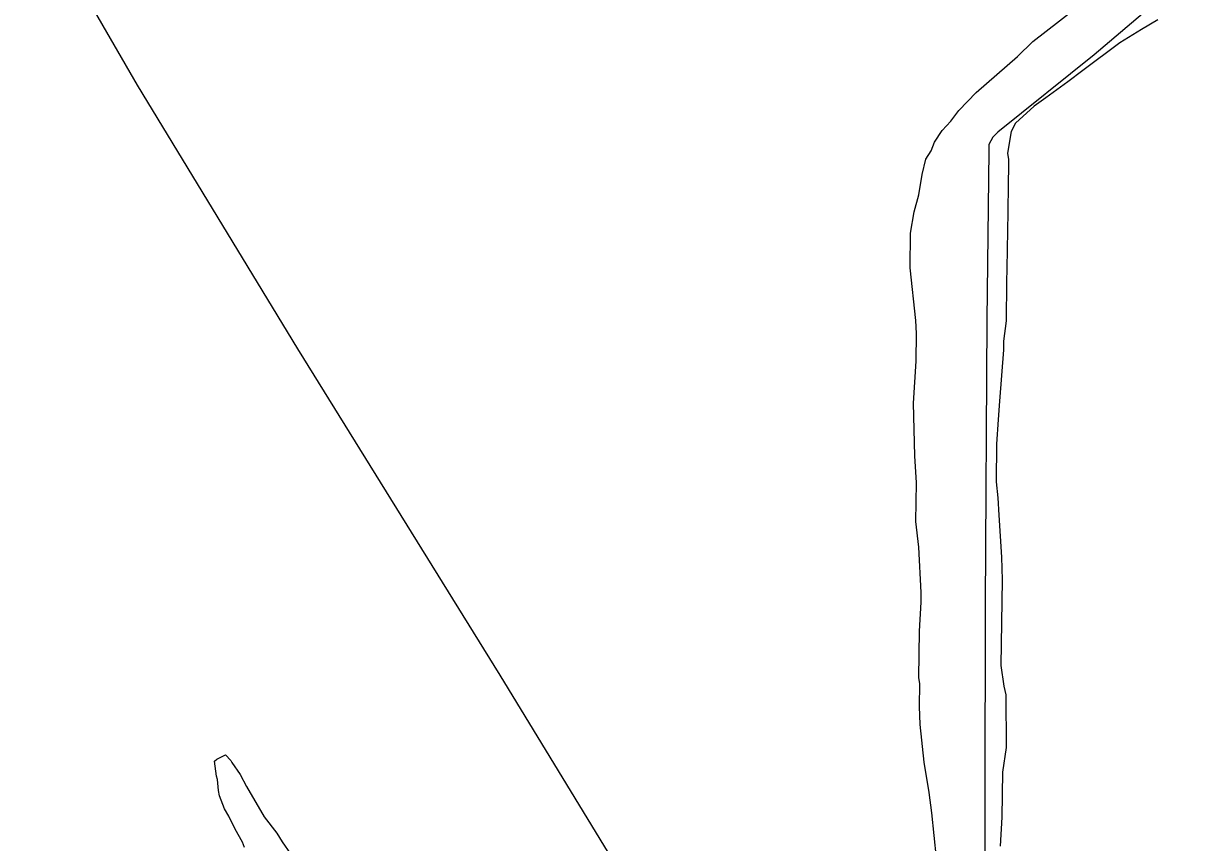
# Model space of a CAD drawing. Extents: x 3329297 to 3367176, y 649250 to 674653.
# Drawn here: x 3344206 to 3345907, y 656714 to 657903 of the extents above; entities that cross this region are included whole.
import ezdxf

# ---------------------------------------------------------------- set-up
doc = ezdxf.new("R2010")
doc.units = 0
doc.layers.add('V-SITE-VEGE', color=7, linetype='Continuous')
doc.layers.add('V-TOPO-SHOR', color=7, linetype='Continuous')

msp = doc.modelspace()

# ---------------------------------------------------------------- linework, layer by layer
at = {"layer": 'V-SITE-VEGE'}
for p, q in [((3345671.1, 657876.4), (3345754.8, 657942.2)), ((3345852.6, 657908), (3345829, 657894.3)), ((3345829, 657894.3), (3345797.5, 657874.5)), ((3345648.9, 657854.9), (3345671.1, 657876.4)), ((3345797.5, 657874.5), (3345743.8, 657834.7)), ((3345588.9, 657802.8), (3345648.9, 657854.9)), ((3345743.8, 657834.7), (3345721.7, 657817.9)), ((3345721.7, 657817.9), (3345690.2, 657795)), ((3345563.5, 657776.6), (3345588.9, 657802.8)), ((3345690.2, 657795), (3345672.8, 657782.8)), ((3345552.3, 657761.2), (3345563.5, 657776.6)), ((3345672.8, 657782.8), (3345645.9, 657758.2)), ((3345539.6, 657747.3), (3345552.3, 657761.2)), ((3345645.9, 657758.2), (3345639.5, 657745.8)), ((3345528.5, 657730.3), (3345539.6, 657747.3)), ((3345639.5, 657745.8), (3345634.3, 657714.7)), ((3345523.6, 657717.9), (3345528.5, 657730.3)), ((3345510.6, 657683.8), (3345515.6, 657705.6)), ((3345515.6, 657705.6), (3345523.6, 657717.9)), ((3345634.3, 657714.7), (3345635.8, 657705.3)), ((3345635.8, 657705.3), (3345635.6, 657696)), ((3345635.6, 657696), (3345635.2, 657669.4)), ((3345505.5, 657654.2), (3345510.6, 657683.8)), ((3345635.2, 657669.4), (3345634.6, 657628.9)), ((3345498.9, 657629.4), (3345505.5, 657654.2)), ((3345493.7, 657598.2), (3345498.9, 657629.4)), ((3345634.6, 657628.9), (3345633.4, 657547.8)), ((3345492.9, 657548.3), (3345493.7, 657598.2)), ((3345501.1, 657471.7), (3345492.9, 657548.3)), ((3345633.4, 657547.8), (3345633.1, 657527.5)), ((3345633.1, 657527.5), (3345632.2, 657471.3)), ((3345502.4, 657453), (3345501.1, 657471.7)), ((3345632.2, 657471.3), (3345628.6, 657441.7)), ((3345501.8, 657412.4), (3345502.4, 657453)), ((3345628.6, 657441.7), (3345628.4, 657429.2)), ((3345628.4, 657429.2), (3345622.6, 657354.4)), ((3345497.8, 657351.6), (3345501.8, 657412.4)), ((3345499.7, 657275.2), (3345497.8, 657351.6)), ((3345622.6, 657354.4), (3345620.7, 657327.9)), ((3345620.7, 657327.9), (3345618.6, 657292.1)), ((3345618.6, 657292.1), (3345617.7, 657237.5)), ((3345502.2, 657236.1), (3345499.7, 657275.2)), ((3345501.4, 657180), (3345502.2, 657236.1)), ((3345617.7, 657237.5), (3345620.5, 657214)), ((3345620.5, 657214), (3345621.7, 657189.1)), ((3345505.5, 657142.4), (3345501.4, 657180)), ((3345621.7, 657189.1), (3345625.4, 657128.1)), ((3345509.2, 657076.9), (3345505.5, 657142.4)), ((3345625.4, 657128.1), (3345626.5, 657095.4)), ((3345626.5, 657095.4), (3345624.6, 656970.6)), ((3345509, 657062.8), (3345509.2, 657076.9)), ((3345506.8, 657020.7), (3345509, 657062.8)), ((3345505.8, 656953.6), (3345506.8, 657020.7)), ((3345624.6, 656970.6), (3345628.8, 656940.8)), ((3345507.2, 656944.3), (3345505.8, 656953.6)), ((3345506.7, 656911.5), (3345507.2, 656944.3)), ((3345628.8, 656940.8), (3345631.8, 656928.3)), ((3345631.8, 656928.3), (3345632.2, 656851.9)), ((3345507.8, 656885), (3345506.7, 656911.5)), ((3345513.3, 656830.3), (3345507.8, 656885)), ((3344486.6, 656834.9), (3344499.2, 656841)), ((3344499.2, 656841), (3344506.9, 656833)), ((3345632.2, 656851.9), (3345626.9, 656816)), ((3344483.5, 656831.8), (3344486.6, 656834.9)), ((3344486.2, 656810), (3344483.5, 656831.8)), ((3344506.9, 656833), (3344508.4, 656829.9)), ((3344508.4, 656829.9), (3344520.6, 656812.6)), ((3345520.4, 656786.5), (3345513.3, 656830.3)), ((3344487.7, 656805.3), (3344486.2, 656810)), ((3344489.1, 656789.6), (3344487.7, 656805.3)), ((3344520.6, 656812.6), (3344529.7, 656795.3)), ((3345626.9, 656816), (3345625.9, 656750.5)), ((3344490.5, 656781.8), (3344489.1, 656789.6)), ((3344529.7, 656795.3), (3344555.6, 656751.2)), ((3345524.6, 656756.8), (3345520.4, 656786.5)), ((3344498, 656763), (3344490.5, 656781.8)), ((3344504.1, 656752), (3344498, 656763)), ((3344513.2, 656733.1), (3344504.1, 656752)), ((3344555.6, 656751.2), (3344573.9, 656727.5)), ((3345531.4, 656691.1), (3345524.6, 656756.8)), ((3345625.9, 656750.5), (3345623.7, 656708.4)), ((3344523.8, 656714.2), (3344513.2, 656733.1)), ((3344573.9, 656727.5), (3344581.5, 656714.9)), ((3344526.8, 656706.4), (3344523.8, 656714.2)), ((3344581.5, 656714.9), (3344593.8, 656697.5))]:
    msp.add_line(p, q, dxfattribs=at)
at = {"layer": 'V-TOPO-SHOR'}
for points in [[(3342770.8, 658439.6), (3342890.2, 658344), (3343200.4, 658120.7), (3343407.7, 657968.2), (3343431.1, 657959.8), (3343446.2, 657958.4), (3343460, 657959.7), (3343537.4, 658006.1), (3343810.9, 658159.1), (3344047.1, 658297.1), (3344062.3, 658308.1), (3344067.8, 658306.7), (3344110.3, 658263.8), (3344371.2, 657813.4), (3344603.6, 657430.7), (3344897.5, 656956.8), (3345229.6, 656412.5), (3345410, 656114.1)], [(3346043, 658091.3), (3345910.3, 657985.2), (3345760.2, 657857.1), (3345620.5, 657744.8), (3345612.9, 657738), (3345607.4, 657727), (3345607.3, 657718), (3345604.1, 657472.8), (3345602.1, 657059.6), (3345600.8, 656490.7), (3345603.3, 656158.7), (3345601.5, 656065), (3345606.4, 655878.8), (3345610.8, 655712.3), (3345624.5, 655553.1), (3345628.5, 655509.7), (3345621.4, 655476.7), (3345617.8, 655435.4), (3345617.6, 655414.9)]]:
    msp.add_lwpolyline(points, dxfattribs=at)

doc.saveas('drawing.dxf')
